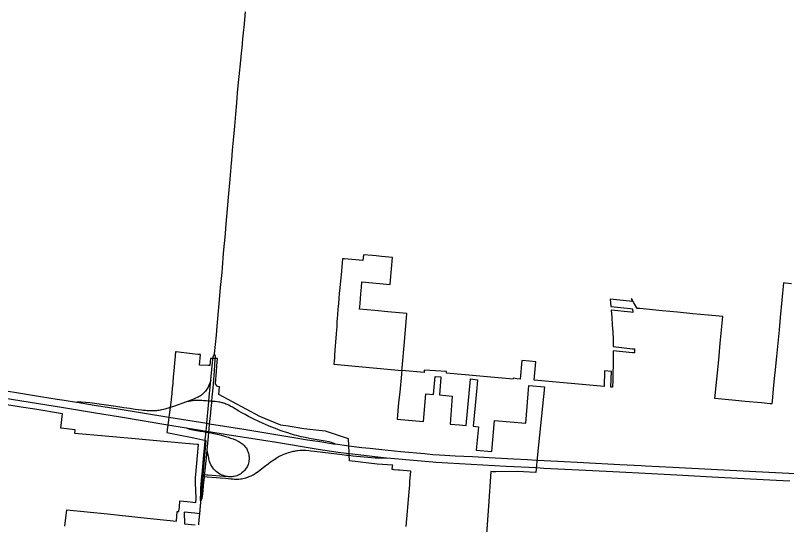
# Model space of a CAD drawing. Extents: x 0 to 34, y 0 to 22.
# Drawn here: x 6.9844 to 7.1623, y 15.8925 to 16.0098 of the extents above; entities that cross this region are included whole.
import ezdxf

# ---------------------------------------------------------------- set-up
doc = ezdxf.new("R2010")
doc.units = 0
for name, color, linetype in [('GM_X_Corporation', 7, 'Continuous'), ('GM_X_Interchange_Ramps', 7, 'Continuous'), ('GM_X_Interstate_Route', 7, 'Continuous'), ('GM_X_State_Route', 7, 'Continuous')]:
    doc.layers.add(name, color=color, linetype=linetype)

msp = doc.modelspace()

# ---------------------------------------------------------------- linework, layer by layer
at = {"layer": 'GM_X_Corporation'}
for points in [[(7.163444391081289, 15.948015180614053), (7.162068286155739, 15.948158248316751), (7.161639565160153, 15.948208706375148), (7.160860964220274, 15.940247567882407), (7.160577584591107, 15.937351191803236), (7.159980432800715, 15.93124835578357), (7.1596124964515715, 15.927486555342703), (7.159556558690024, 15.926915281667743), (7.159248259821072, 15.923763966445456), (7.1589721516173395, 15.920941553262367), (7.158908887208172, 15.92030333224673), (7.1585734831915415, 15.920334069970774), (7.156561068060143, 15.920518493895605), (7.152770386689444, 15.920882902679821), (7.150565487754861, 15.921094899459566), (7.145790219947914, 15.92157585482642), (7.145858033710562, 15.92224158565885), (7.146661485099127, 15.930443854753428), (7.147036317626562, 15.934270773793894), (7.147412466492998, 15.938111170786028), (7.147638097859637, 15.940413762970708), (7.144206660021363, 15.940745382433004), (7.14068676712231, 15.94108551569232), (7.137166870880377, 15.941425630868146), (7.133646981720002, 15.941765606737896), (7.128480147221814, 15.94226469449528), (7.127884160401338, 15.942322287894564), (7.127119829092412, 15.943603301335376), (7.126521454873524, 15.944605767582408), (7.1266126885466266, 15.943918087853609), (7.126105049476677, 15.94396742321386), (7.121623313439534, 15.944443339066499), (7.121796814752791, 15.94275947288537), (7.126307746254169, 15.942265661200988), (7.126815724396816, 15.94221523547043), (7.126896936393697, 15.94139465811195), (7.126405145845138, 15.941447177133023), (7.1218796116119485, 15.941932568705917), (7.122027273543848, 15.94024026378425), (7.1221258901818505, 15.938565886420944), (7.12222186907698, 15.936858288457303), (7.122309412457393, 15.93519287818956), (7.122323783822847, 15.933514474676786), (7.126750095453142, 15.933035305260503), (7.1272270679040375, 15.932983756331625), (7.1272323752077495, 15.932037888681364), (7.126746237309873, 15.932069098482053), (7.122344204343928, 15.932533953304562), (7.122344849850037, 15.930846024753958), (7.122313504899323, 15.929161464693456), (7.122259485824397, 15.927415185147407), (7.1222214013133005, 15.925750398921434), (7.122185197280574, 15.924167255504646), (7.122184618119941, 15.92414205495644), (7.1218160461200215, 15.924174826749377), (7.121924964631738, 15.927776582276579), (7.120300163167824, 15.9279379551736), (7.1202157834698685, 15.9243170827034), (7.10411046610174, 15.925748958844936), (7.104488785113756, 15.930013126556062), (7.10304845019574, 15.930147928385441), (7.101287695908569, 15.93031266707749), (7.100907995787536, 15.926033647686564), (7.100070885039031, 15.926108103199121), (7.0993090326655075, 15.926199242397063), (7.099289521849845, 15.925979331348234), (7.083844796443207, 15.927395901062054), (7.083873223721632, 15.927716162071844), (7.083878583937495, 15.92777664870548), (7.081315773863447, 15.927925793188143), (7.078740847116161, 15.92807559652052), (7.078693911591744, 15.927545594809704), (7.073577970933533, 15.928014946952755), (7.073615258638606, 15.928460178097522), (7.073632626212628, 15.928655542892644), (7.074167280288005, 15.934646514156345), (7.074744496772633, 15.94116578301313), (7.0703495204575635, 15.941553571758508), (7.067376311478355, 15.941817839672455), (7.065600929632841, 15.941972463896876), (7.063823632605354, 15.942129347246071), (7.063931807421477, 15.943388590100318), (7.064042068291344, 15.944645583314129), (7.064207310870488, 15.94653122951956), (7.064262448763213, 15.947159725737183), (7.064372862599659, 15.948416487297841), (7.070904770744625, 15.947840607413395), (7.070990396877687, 15.948800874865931), (7.071459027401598, 15.954086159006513), (7.068851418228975, 15.954316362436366), (7.06762930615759, 15.954424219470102), (7.066777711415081, 15.954499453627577), (7.064694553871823, 15.954683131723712), (7.064578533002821, 15.953358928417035), (7.060360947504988, 15.953731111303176), (7.059923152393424, 15.953761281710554), (7.059579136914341, 15.950055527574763), (7.059523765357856, 15.949424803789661), (7.059410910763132, 15.94849664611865), (7.059345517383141, 15.94797402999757), (7.059236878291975, 15.946989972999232), (7.059134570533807, 15.945838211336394), (7.05904492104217, 15.944609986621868), (7.05896370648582, 15.943484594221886), (7.058840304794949, 15.942113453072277), (7.058730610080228, 15.940920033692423), (7.058659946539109, 15.939993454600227), (7.058607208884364, 15.93930208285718), (7.058593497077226, 15.938657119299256), (7.058552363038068, 15.93812237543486), (7.0584838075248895, 15.937340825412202), (7.0584015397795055, 15.936421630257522), (7.058266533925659, 15.934534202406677), (7.058200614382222, 15.933615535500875), (7.058136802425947, 15.932722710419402), (7.058051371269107, 15.93153350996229), (7.058006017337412, 15.930896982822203), (7.057960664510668, 15.930263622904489), (7.057901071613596, 15.929435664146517), (7.073577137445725, 15.92801503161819), (7.0735274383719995, 15.927484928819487), (7.073493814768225, 15.927147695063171), (7.0730850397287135, 15.923038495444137), (7.07283923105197, 15.920590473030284), (7.072459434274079, 15.91677158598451), (7.078569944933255, 15.916211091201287), (7.079138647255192, 15.922662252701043), (7.080915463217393, 15.922499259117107), (7.081277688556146, 15.926607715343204), (7.082560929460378, 15.926533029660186), (7.082551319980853, 15.9263848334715), (7.082290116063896, 15.922372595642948), (7.0851723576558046, 15.922108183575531), (7.084751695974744, 15.9156440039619), (7.086847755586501, 15.915451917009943), (7.088448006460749, 15.915304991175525), (7.089436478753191, 15.926027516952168), (7.089438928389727, 15.92605415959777), (7.091035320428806, 15.925862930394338), (7.090864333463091, 15.924008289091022), (7.090490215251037, 15.919949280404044), (7.090048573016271, 15.915158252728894), (7.091250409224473, 15.91504816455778), (7.09075468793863, 15.909668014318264), (7.094304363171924, 15.90930413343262), (7.094967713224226, 15.916499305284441), (7.102148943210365, 15.915849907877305), (7.10290493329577, 15.924532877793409), (7.106454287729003, 15.924217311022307), (7.1048898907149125, 15.908608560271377), (7.104476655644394, 15.9044861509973), (7.100149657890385, 15.904712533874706), (7.09526765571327, 15.90464599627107), (7.094602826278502, 15.9046807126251), (7.094121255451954, 15.9047059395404), (7.093552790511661, 15.896727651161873), (7.09310039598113, 15.890380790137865)], [(7.074535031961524, 15.892058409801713), (7.075240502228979, 15.900061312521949), (7.075381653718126, 15.901662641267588), (7.075452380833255, 15.902463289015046), (7.0755854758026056, 15.90397329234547), (7.075656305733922, 15.904774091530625), (7.073054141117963, 15.905003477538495), (7.072727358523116, 15.905042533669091), (7.071817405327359, 15.905142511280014), (7.071561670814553, 15.905170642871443), (7.071369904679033, 15.905191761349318), (7.071440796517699, 15.905992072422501), (7.071460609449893, 15.906212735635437), (7.0679056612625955, 15.906399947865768), (7.061471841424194, 15.90716567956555), (7.061429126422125, 15.908501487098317), (7.061414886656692, 15.90893814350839), (7.0613574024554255, 15.910714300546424), (7.06130941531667, 15.912249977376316), (7.055928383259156, 15.914053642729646), (7.054423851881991, 15.914212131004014), (7.05099557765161, 15.914573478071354), (7.047358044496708, 15.915163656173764), (7.045684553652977, 15.915435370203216), (7.040787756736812, 15.917372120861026), (7.031338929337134, 15.922460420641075), (7.031508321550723, 15.924271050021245), (7.0310282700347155, 15.924316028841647), (7.030598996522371, 15.924904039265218), (7.030807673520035, 15.927829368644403), (7.030884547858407, 15.928952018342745), (7.030895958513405, 15.929114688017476), (7.030910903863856, 15.929113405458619), (7.031068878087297, 15.930790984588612), (7.029458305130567, 15.930757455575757), (7.02930720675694, 15.929153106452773), (7.028991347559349, 15.929181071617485), (7.02689111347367, 15.929224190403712), (7.027111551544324, 15.931661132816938), (7.0266910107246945, 15.931708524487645), (7.026505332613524, 15.931729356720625), (7.025247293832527, 15.931870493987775), (7.023964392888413, 15.93201441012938), (7.02269837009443, 15.932156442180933), (7.021493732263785, 15.93229158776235), (7.021382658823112, 15.932300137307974), (7.0209794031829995, 15.927899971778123), (7.020855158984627, 15.926544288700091), (7.020737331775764, 15.925260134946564), (7.020643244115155, 15.924233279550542), (7.0206198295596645, 15.923977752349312), (7.020503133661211, 15.922704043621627), (7.020385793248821, 15.921424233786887), (7.020368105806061, 15.921231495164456), (7.019342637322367, 15.913683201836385), (7.0216816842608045, 15.913255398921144), (7.0256225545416, 15.91245298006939), (7.028400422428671, 15.911887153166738), (7.02693857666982, 15.894999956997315), (7.025838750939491, 15.8951173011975), (7.023384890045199, 15.895355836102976), (7.023449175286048, 15.892677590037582), (7.025879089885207, 15.892451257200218)], [(6.995873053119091, 15.892097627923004), (6.996272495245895, 15.895909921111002), (7.0056547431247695, 15.894938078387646), (7.013388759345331, 15.894136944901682), (7.021566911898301, 15.893289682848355), (7.021764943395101, 15.89551336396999), (7.022162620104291, 15.895474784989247), (7.022257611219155, 15.896465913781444), (7.022397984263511, 15.89793103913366), (7.024077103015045, 15.897772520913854), (7.026059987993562, 15.897585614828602), (7.026150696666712, 15.898545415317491), (7.0260007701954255, 15.902142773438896), (7.025994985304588, 15.902281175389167), (7.02598879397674, 15.902427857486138), (7.025952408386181, 15.90329905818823), (7.025952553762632, 15.903299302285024), (7.026100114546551, 15.904866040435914), (7.026109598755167, 15.904966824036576), (7.026429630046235, 15.908364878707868), (7.026670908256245, 15.910927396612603), (7.026350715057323, 15.910956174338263), (7.023633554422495, 15.911199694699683), (7.011214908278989, 15.91231314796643), (7.00772236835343, 15.91262626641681), (6.998114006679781, 15.913487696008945), (6.998206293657, 15.914363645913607), (6.994928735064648, 15.914707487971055), (6.9952752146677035, 15.918014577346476), (6.995275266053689, 15.918014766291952), (6.988919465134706, 15.919055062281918), (6.985775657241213, 15.919569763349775), (6.98533829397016, 15.919639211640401), (6.974760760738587, 15.921318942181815)]]:
    msp.add_lwpolyline(points, dxfattribs=at)
at = {"layer": 'GM_X_Interchange_Ramps'}
for points in [[(7.029493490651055, 15.925670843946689), (7.029211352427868, 15.924966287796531), (7.0290863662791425, 15.924654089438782), (7.0289924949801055, 15.924429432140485), (7.028862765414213, 15.924148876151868), (7.028760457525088, 15.92395322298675), (7.028625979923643, 15.92372434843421), (7.028459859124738, 15.923481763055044), (7.0282990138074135, 15.923263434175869), (7.028089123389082, 15.923024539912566), (7.02790507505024, 15.922821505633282), (7.027546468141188, 15.92248768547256), (7.027332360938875, 15.922323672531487), (7.02714514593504, 15.922190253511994), (7.0268582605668, 15.922015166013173), (7.026571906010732, 15.921869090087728), (7.0263314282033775, 15.921747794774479), (7.02598653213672, 15.921598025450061), (7.025497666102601, 15.921394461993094), (7.0251343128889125, 15.921253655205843), (7.023874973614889, 15.920805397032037)], [(7.023874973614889, 15.920805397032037), (7.020878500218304, 15.919717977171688), (7.0201554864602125, 15.91949121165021), (7.018937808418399, 15.919111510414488), (7.018566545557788, 15.919015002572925), (7.018118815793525, 15.918913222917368), (7.017875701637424, 15.918869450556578), (7.017605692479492, 15.91881724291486), (7.01737681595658, 15.918785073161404), (7.017188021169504, 15.918759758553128), (7.016995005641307, 15.91873761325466), (7.016703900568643, 15.918715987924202), (7.016450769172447, 15.918697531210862), (7.016095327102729, 15.918683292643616), (7.015656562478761, 15.918683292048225), (7.015147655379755, 15.918704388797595), (7.014785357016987, 15.918725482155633), (7.014451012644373, 15.91875343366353), (7.014007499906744, 15.918797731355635), (7.013510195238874, 15.918857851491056), (7.012737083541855, 15.91895541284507), (7.01208262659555, 15.919041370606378), (7.011604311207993, 15.919105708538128), (7.01084596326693, 15.919206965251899), (7.009418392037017, 15.919422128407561), (7.0076005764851, 15.91969582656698), (7.0015881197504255, 15.920525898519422), (7.000612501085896, 15.920625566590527), (6.999625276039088, 15.920669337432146), (6.998657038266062, 15.920682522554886)], [(7.029748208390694, 15.920890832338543), (7.029414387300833, 15.920914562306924), (7.029070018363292, 15.920943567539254), (7.028798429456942, 15.920966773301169), (7.028459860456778, 15.92099893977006), (7.02779591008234, 15.921046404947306), (7.027457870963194, 15.921070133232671), (7.027088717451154, 15.921092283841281), (7.0266963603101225, 15.921106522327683), (7.026467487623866, 15.921111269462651), (7.02622015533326, 15.921109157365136), (7.02602397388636, 15.921095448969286), (7.025829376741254, 15.921081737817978), (7.025561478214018, 15.921052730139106), (7.025276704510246, 15.921016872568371), (7.0249254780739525, 15.920959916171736), (7.024404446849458, 15.920881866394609), (7.023874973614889, 15.920805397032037)], [(7.058205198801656, 15.91108453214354), (7.057756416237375, 15.911242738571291), (7.057330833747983, 15.911372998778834), (7.056733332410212, 15.911523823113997), (7.05588164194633, 15.911699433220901), (7.052662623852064, 15.912247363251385), (7.051936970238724, 15.912382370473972), (7.050916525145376, 15.912601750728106), (7.050326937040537, 15.912730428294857), (7.049843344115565, 15.912851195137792), (7.04926851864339, 15.913002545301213), (7.04883028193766, 15.913123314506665), (7.048331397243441, 15.91326675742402), (7.047907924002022, 15.913395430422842), (7.047250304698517, 15.913599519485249), (7.046763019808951, 15.913768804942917), (7.046169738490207, 15.913962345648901), (7.045489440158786, 15.914204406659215), (7.044431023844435, 15.914597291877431), (7.043364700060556, 15.915017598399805), (7.0428209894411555, 15.915232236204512), (7.042087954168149, 15.915542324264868), (7.041407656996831, 15.91584450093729), (7.040598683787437, 15.916214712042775), (7.040266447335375, 15.91637344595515), (7.039623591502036, 15.91668353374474), (7.0388283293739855, 15.917091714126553), (7.038202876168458, 15.91742448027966), (7.037421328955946, 15.91785638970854), (7.036545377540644, 15.918345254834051), (7.035987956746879, 15.91865639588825), (7.034491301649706, 15.919540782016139), (7.033985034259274, 15.919812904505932), (7.033659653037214, 15.919979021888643), (7.033317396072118, 15.920139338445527), (7.032980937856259, 15.920280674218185), (7.032752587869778, 15.920366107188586), (7.032526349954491, 15.920445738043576), (7.03231435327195, 15.920513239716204), (7.032074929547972, 15.920574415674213), (7.031869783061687, 15.920620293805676), (7.0316055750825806, 15.92066933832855), (7.03135191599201, 15.920712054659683), (7.030945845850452, 15.920774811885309), (7.030500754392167, 15.920837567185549), (7.030115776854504, 15.920864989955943), (7.029748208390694, 15.920890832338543)], [(7.023795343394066, 15.914809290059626), (7.024189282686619, 15.914648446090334), (7.024440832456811, 15.91455351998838), (7.0246591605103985, 15.914486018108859), (7.025376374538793, 15.914321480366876), (7.027084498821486, 15.914029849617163), (7.027841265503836, 15.913911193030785), (7.0283971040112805, 15.913810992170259), (7.028753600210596, 15.91374665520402), (7.029058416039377, 15.913686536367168), (7.029491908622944, 15.913601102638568), (7.030559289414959, 15.913391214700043), (7.031325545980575, 15.913217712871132), (7.031898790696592, 15.913068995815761), (7.032468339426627, 15.912930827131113), (7.03291343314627, 15.912799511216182), (7.033504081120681, 15.912624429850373), (7.034087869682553, 15.912434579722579), (7.034325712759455, 15.912351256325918), (7.034664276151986, 15.912229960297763), (7.035183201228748, 15.912023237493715), (7.035444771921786, 15.911909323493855), (7.035620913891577, 15.911825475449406), (7.035832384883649, 15.911720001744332), (7.035999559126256, 15.911631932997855), (7.036194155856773, 15.911513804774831), (7.036444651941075, 15.911358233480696), (7.036645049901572, 15.911213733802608), (7.036900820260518, 15.911013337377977), (7.037056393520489, 15.910868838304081), (7.037199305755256, 15.910722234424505), (7.03737386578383, 15.910523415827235), (7.03751256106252, 15.910347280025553), (7.037635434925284, 15.910173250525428), (7.037785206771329, 15.909933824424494), (7.03789648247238, 15.90972815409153), (7.037996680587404, 15.909516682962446), (7.038078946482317, 15.90931153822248), (7.038188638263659, 15.9089835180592), (7.038258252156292, 15.90867659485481), (7.038314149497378, 15.908364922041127), (7.038338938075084, 15.908123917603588), (7.038355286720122, 15.907853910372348), (7.038338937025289, 15.907561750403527), (7.038307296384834, 15.90719681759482), (7.0382550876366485, 15.906919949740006), (7.038191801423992, 15.906650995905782), (7.0380979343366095, 15.906343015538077), (7.037944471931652, 15.905959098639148), (7.037745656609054, 15.905598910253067), (7.037610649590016, 15.9053911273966), (7.037453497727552, 15.90515908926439), (7.0372810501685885, 15.904953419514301), (7.037056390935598, 15.904731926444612), (7.03670411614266, 15.904409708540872), (7.036419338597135, 15.904215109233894), (7.036142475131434, 15.904057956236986), (7.035790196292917, 15.903885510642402), (7.035475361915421, 15.903757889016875), (7.035198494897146, 15.903660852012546), (7.034930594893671, 15.90359282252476), (7.034706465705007, 15.903550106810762), (7.034470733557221, 15.903523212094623), (7.03423289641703, 15.903507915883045), (7.033889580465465, 15.903505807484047), (7.03361851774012, 15.903515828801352), (7.033324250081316, 15.903537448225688), (7.033064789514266, 15.903589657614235), (7.032855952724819, 15.903638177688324), (7.032421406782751, 15.903772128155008), (7.032103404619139, 15.903890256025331), (7.031743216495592, 15.90405900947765), (7.031396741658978, 15.904251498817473), (7.031091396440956, 15.904459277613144), (7.03075388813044, 15.904716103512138), (7.030456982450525, 15.904998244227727), (7.030192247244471, 15.905276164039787), (7.0299612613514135, 15.905580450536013), (7.02972183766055, 15.905915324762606), (7.029517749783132, 15.906293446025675), (7.029354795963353, 15.906618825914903), (7.029196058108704, 15.907014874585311), (7.029097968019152, 15.907369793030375), (7.0289539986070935, 15.90814976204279), (7.028675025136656, 15.909661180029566)], [(7.02745154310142, 15.903624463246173), (7.027828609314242, 15.903593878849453), (7.028050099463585, 15.903575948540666), (7.028631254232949, 15.903529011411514), (7.030752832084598, 15.903342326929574), (7.031674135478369, 15.903267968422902), (7.03286333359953, 15.903149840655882), (7.034133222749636, 15.903024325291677), (7.034560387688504, 15.9029984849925), (7.034951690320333, 15.902972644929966), (7.035477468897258, 15.902967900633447), (7.035968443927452, 15.902990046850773), (7.036368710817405, 15.903024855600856), (7.036609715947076, 15.903050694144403), (7.0368818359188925, 15.903093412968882), (7.037302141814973, 15.903188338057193), (7.0376111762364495, 15.90327007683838), (7.038057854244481, 15.903411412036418), (7.038386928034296, 15.903538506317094), (7.0387850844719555, 15.903716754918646), (7.039247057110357, 15.90395353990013), (7.039703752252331, 15.904228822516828), (7.040054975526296, 15.904461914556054), (7.040461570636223, 15.904761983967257), (7.040905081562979, 15.905075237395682), (7.0418954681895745, 15.905861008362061), (7.042767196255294, 15.9065286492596), (7.043305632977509, 15.906926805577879), (7.043666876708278, 15.907192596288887), (7.044269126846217, 15.907598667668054), (7.044562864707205, 15.907794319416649), (7.045027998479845, 15.908067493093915), (7.045543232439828, 15.908354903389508), (7.04616815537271, 15.908650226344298), (7.0465584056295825, 15.908810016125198), (7.0470209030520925, 15.908977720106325), (7.047440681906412, 15.90911799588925), (7.047762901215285, 15.909216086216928), (7.048057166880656, 15.909293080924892), (7.048519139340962, 15.909398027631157), (7.048785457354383, 15.909447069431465), (7.049083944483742, 15.909501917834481), (7.049368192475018, 15.90954726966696), (7.04958757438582, 15.909573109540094), (7.0500142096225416, 15.909611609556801), (7.050472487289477, 15.909637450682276), (7.050874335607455, 15.909630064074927), (7.051215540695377, 15.909630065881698), (7.051421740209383, 15.909624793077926), (7.052125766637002, 15.909577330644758), (7.052546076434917, 15.909525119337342), (7.053429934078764, 15.909428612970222), (7.059165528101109, 15.908702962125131), (7.059775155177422, 15.908635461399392), (7.06084042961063, 15.908515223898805), (7.061448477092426, 15.908456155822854), (7.062269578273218, 15.908368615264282), (7.0648594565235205, 15.908120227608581), (7.067429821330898, 15.907898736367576), (7.068688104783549, 15.907860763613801), (7.069171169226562, 15.90785707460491), (7.069749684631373, 15.907868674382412), (7.070148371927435, 15.907893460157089)], [(7.033324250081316, 15.903537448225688), (7.032882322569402, 15.903554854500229), (7.032534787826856, 15.903572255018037), (7.028871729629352, 15.903872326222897), (7.02861332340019, 15.903900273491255), (7.028084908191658, 15.903953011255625), (7.027868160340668, 15.903974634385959), (7.027486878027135, 15.904012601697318)]]:
    msp.add_lwpolyline(points, dxfattribs=at)
at = {"layer": 'GM_X_Interstate_Route'}
for points in [[(6.948404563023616, 15.927094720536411), (6.965414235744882, 15.92428545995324), (6.977676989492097, 15.922331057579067), (6.995498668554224, 15.91944322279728), (7.002939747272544, 15.918236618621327), (7.008206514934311, 15.91737015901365), (7.019623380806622, 15.915518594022)], [(6.977175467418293, 15.924149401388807), (6.990257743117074, 15.922028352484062), (6.994046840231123, 15.921412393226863), (6.995721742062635, 15.92115767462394), (6.998561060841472, 15.920698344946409), (6.998657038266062, 15.920682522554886), (7.002631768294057, 15.920034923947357), (7.007675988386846, 15.919208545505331), (7.019849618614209, 15.917229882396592), (7.0286043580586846, 15.915831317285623), (7.029245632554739, 15.915726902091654), (7.0371291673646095, 15.914444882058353), (7.048681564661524, 15.912552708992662), (7.051775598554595, 15.912060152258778), (7.054621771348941, 15.91161453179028), (7.057835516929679, 15.911133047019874), (7.058205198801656, 15.91108453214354), (7.061376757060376, 15.910668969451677), (7.064312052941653, 15.910291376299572), (7.0661863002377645, 15.910064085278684), (7.068942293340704, 15.909766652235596), (7.073337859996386, 15.909313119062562), (7.07880976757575, 15.908840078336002), (7.080742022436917, 15.90867975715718), (7.082231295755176, 15.908589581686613), (7.085845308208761, 15.908361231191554), (7.089885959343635, 15.908147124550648), (7.095092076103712, 15.907864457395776), (7.099397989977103, 15.907630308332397), (7.102585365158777, 15.907462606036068), (7.104797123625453, 15.907365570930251), (7.109531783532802, 15.907122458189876), (7.115445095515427, 15.906811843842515), (7.1238966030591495, 15.906362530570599), (7.128821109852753, 15.906103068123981), (7.1297814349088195, 15.906052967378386), (7.136049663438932, 15.905742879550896), (7.155267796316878, 15.90474036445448), (7.165812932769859, 15.904194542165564)], [(7.019623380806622, 15.915518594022), (7.023795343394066, 15.914809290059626), (7.026204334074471, 15.914400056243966), (7.02714119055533, 15.914249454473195)], [(7.02714119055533, 15.914249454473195), (7.028418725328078, 15.914044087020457), (7.0290816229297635, 15.913937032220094), (7.033299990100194, 15.913258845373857), (7.044631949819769, 15.911457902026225), (7.054299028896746, 15.909894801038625), (7.058919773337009, 15.909215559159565), (7.0614342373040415, 15.90889281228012), (7.061518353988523, 15.908882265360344)], [(7.061518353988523, 15.908882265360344), (7.064798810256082, 15.908470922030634), (7.068688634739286, 15.908043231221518), (7.070148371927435, 15.907893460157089)], [(7.070148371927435, 15.907893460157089), (7.073649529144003, 15.907533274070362), (7.078016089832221, 15.907159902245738), (7.080720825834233, 15.906955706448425)], [(7.080720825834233, 15.906955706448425), (7.081397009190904, 15.906904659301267), (7.081481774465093, 15.90689970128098)], [(7.081481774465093, 15.90689970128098), (7.097672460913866, 15.905953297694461), (7.1046383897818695, 15.905613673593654), (7.106337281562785, 15.905527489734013)], [(7.106337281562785, 15.905527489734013), (7.116020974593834, 15.905036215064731), (7.123802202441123, 15.904611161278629), (7.129670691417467, 15.904340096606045), (7.131158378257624, 15.904271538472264), (7.137003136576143, 15.903948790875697), (7.145174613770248, 15.903506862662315), (7.152514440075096, 15.90313296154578), (7.156948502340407, 15.902912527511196), (7.163047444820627, 15.902572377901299)]]:
    msp.add_lwpolyline(points, dxfattribs=at)
at = {"layer": 'GM_X_State_Route'}
for p, q in [((7.027458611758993, 15.90370209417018), (7.027486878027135, 15.904012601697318)), ((7.028050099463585, 15.903575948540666), (7.028084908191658, 15.903953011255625)), ((7.0271915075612, 15.897691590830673), (7.027205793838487, 15.897864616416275)), ((7.02673134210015, 15.892407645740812), (7.02674762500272, 15.892576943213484))]:
    msp.add_line(p, q, dxfattribs=at)
for points in [[(7.037127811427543, 16.00657604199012), (7.037176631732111, 16.00710084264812), (7.037508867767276, 16.01065473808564)], [(7.0345263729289, 15.978766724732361), (7.034729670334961, 15.981074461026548), (7.035013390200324, 15.984346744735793), (7.0350977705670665, 15.98528017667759), (7.035275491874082, 15.987118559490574), (7.035412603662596, 15.988767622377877), (7.035580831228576, 15.99080007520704), (7.035693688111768, 15.991988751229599), (7.035997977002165, 15.995188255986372), (7.036054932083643, 15.995791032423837), (7.036418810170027, 15.999466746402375), (7.036587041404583, 16.00111475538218), (7.03671360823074, 16.00235405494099), (7.036814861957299, 16.003356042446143), (7.036920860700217, 16.00442289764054), (7.037119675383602, 16.006488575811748), (7.037127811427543, 16.00657604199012)], [(7.030384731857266, 15.931878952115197), (7.030830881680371, 15.936118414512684), (7.031006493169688, 15.938222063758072), (7.031230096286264, 15.940850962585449), (7.031318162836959, 15.941865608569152), (7.031369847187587, 15.94245783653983), (7.031780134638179, 15.947159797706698), (7.032036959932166, 15.949930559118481), (7.032097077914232, 15.95057605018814), (7.032191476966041, 15.951697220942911), (7.0324746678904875, 15.955045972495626), (7.032873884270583, 15.95951431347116), (7.032986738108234, 15.96084273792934), (7.033591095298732, 15.967926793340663), (7.033950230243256, 15.97213567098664), (7.0342666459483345, 15.975816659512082), (7.034323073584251, 15.97645898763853), (7.0345263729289, 15.978766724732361)], [(7.027486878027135, 15.904012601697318), (7.027828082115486, 15.907707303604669), (7.028115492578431, 15.910840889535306), (7.028216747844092, 15.911851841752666), (7.028239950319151, 15.912069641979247), (7.028341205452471, 15.913220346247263), (7.0283971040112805, 15.913810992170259), (7.028418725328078, 15.914044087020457), (7.028559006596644, 15.915522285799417), (7.0286043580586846, 15.915831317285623), (7.0289940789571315, 15.920040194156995), (7.0290626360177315, 15.920856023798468), (7.029070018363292, 15.920943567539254), (7.029219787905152, 15.922722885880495), (7.029493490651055, 15.925670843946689), (7.029499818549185, 15.925739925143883), (7.029857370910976, 15.929091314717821), (7.03007095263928, 15.931228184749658), (7.030098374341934, 15.931322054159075), (7.030384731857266, 15.931878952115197)], [(7.030530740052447, 15.930547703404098), (7.030569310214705, 15.931056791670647), (7.0305777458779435, 15.931168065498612), (7.030567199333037, 15.93126826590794), (7.030384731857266, 15.931878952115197)], [(7.028970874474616, 15.91275415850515), (7.029058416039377, 15.913686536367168), (7.0290816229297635, 15.913937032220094), (7.029134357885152, 15.914496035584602), (7.029235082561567, 15.915623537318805), (7.029245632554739, 15.915726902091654), (7.029421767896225, 15.917513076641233), (7.029593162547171, 15.919278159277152), (7.029717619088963, 15.920592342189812), (7.029738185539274, 15.920796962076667), (7.029748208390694, 15.920890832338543), (7.029857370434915, 15.921960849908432), (7.029973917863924, 15.923243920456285), (7.030121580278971, 15.924830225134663), (7.030331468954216, 15.927917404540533), (7.030530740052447, 15.930547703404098)], [(7.028084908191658, 15.903953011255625), (7.0281017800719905, 15.904138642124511), (7.028123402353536, 15.904371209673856), (7.028504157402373, 15.90787816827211), (7.028675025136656, 15.909661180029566), (7.028970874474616, 15.91275415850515)], [(7.027205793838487, 15.897864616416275), (7.027166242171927, 15.898025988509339), (7.027140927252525, 15.898166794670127), (7.027131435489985, 15.898221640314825), (7.027116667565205, 15.898402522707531), (7.027121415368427, 15.898598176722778), (7.02717467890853, 15.899542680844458), (7.02724482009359, 15.900802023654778), (7.02745154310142, 15.903624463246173), (7.027458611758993, 15.90370209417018)], [(7.027205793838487, 15.897864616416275), (7.027294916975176, 15.89802809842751), (7.027369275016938, 15.898204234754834), (7.0274383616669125, 15.898365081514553), (7.027500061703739, 15.898573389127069), (7.0276413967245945, 15.89960491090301), (7.027726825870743, 15.900351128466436), (7.027859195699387, 15.901494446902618), (7.02803586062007, 15.903420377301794), (7.028050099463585, 15.903575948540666)], [(7.026957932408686, 15.894954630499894), (7.027048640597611, 15.895961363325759), (7.0271915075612, 15.897691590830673)], [(7.02674762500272, 15.892576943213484), (7.026837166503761, 15.893508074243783), (7.026845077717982, 15.893589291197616), (7.026957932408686, 15.894954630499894)]]:
    msp.add_lwpolyline(points, dxfattribs=at)

doc.saveas('drawing.dxf')
